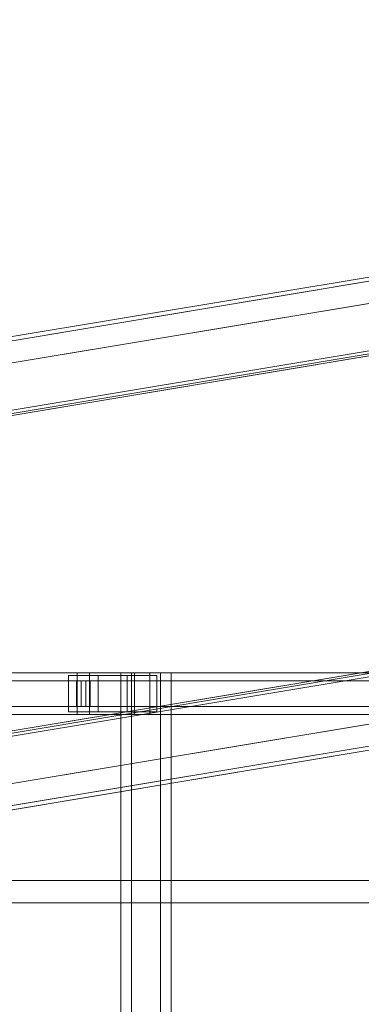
# Model space of a CAD drawing. Header units: millimetres. Extents: x -2233 to 61924, y -68080 to 6847.
# Tile 495 of 656: x 19284 to 19613, y -17870 to -16920. Entities that reach past the tile are written whole.
import ezdxf

# ---------------------------------------------------------------- set-up
doc = ezdxf.new("R2010")
doc.units = ezdxf.units.MM
doc.layers.add('superior_C02', color=7, linetype='Continuous', lineweight=0)
doc.layers.add('superior_C10', color=7, linetype='Continuous', lineweight=0)

msp = doc.modelspace()

# ---------------------------------------------------------------- linework, layer by layer
at = {"layer": 'superior_C02'}
for p, q in [((19339.287, -17550), (18193.828, -17550)), ((18205.75, -17550), (19351.209, -17550)), ((19394.427, -17550), (18248.967, -17550)), ((18263.87, -17550), (19409.329, -17550)), ((19339.287, -17550), (19339.287, -17590)), ((19351.209, -17550), (19339.287, -17550)), ((20484.747, -17550), (19339.287, -17550)), ((19351.209, -17590), (19351.209, -17550)), ((19351.209, -17550), (20496.669, -17550)), ((19419.479, -17550), (19381.297, -17550)), ((19381.297, -17550), (19381.297, -18450)), ((19391.729, -17550), (19381.297, -17550)), ((19391.729, -18450), (19391.729, -17550)), ((19391.729, -17550), (19429.911, -17550)), ((19394.427, -17550), (19394.427, -17590)), ((19409.329, -17550), (19394.427, -17550)), ((20539.887, -17550), (19394.427, -17550)), ((19409.329, -17590), (19409.329, -17550)), ((19409.329, -17550), (20554.789, -17550)), ((19419.479, -18450), (19419.479, -17550)), ((19419.479, -17550), (19429.911, -17550)), ((19429.911, -17550), (19429.911, -18450)), ((19338.593, -17557.5), (18249.764, -17557.5)), ((18263.073, -17557.5), (19351.903, -17557.5)), ((19359.567, -17552.5), (19330.93, -17552.5)), ((19330.93, -17552.5), (19330.93, -17587.5)), ((19387.56, -17552.5), (19330.93, -17552.5)), ((19338.593, -17557.5), (19338.593, -17582.5)), ((19351.903, -17557.5), (19338.593, -17557.5)), ((19343.072, -17557.5), (19347.425, -17557.5)), ((19343.072, -17582.5), (19343.072, -17557.5)), ((20545.161, -17557.5), (19343.072, -17557.5)), ((19347.425, -17557.5), (19347.425, -17582.5)), ((19347.425, -17557.5), (20549.514, -17557.5)), ((19351.903, -17582.5), (19351.903, -17557.5)), ((19359.567, -17587.5), (19359.567, -17552.5)), ((19359.567, -17552.5), (19416.196, -17552.5)), ((19387.56, -17587.5), (19387.56, -17552.5)), ((19387.56, -17552.5), (19416.196, -17552.5)), ((19416.196, -17552.5), (19416.196, -17587.5)), ((18249.764, -17582.5), (19338.593, -17582.5)), ((18263.073, -17582.5), (19351.903, -17582.5)), ((19330.93, -17587.5), (19359.567, -17587.5)), ((19387.56, -17587.5), (19330.93, -17587.5)), ((19338.593, -17582.5), (19351.903, -17582.5)), ((19347.425, -17582.5), (19343.072, -17582.5)), ((19343.072, -17582.5), (20545.161, -17582.5)), ((19347.425, -17582.5), (20549.514, -17582.5)), ((19416.196, -17587.5), (19359.567, -17587.5)), ((19416.196, -17587.5), (19387.56, -17587.5)), ((18193.828, -17590), (19339.287, -17590)), ((18205.75, -17590), (19351.209, -17590)), ((18248.967, -17590), (19394.427, -17590)), ((18263.87, -17590), (19409.329, -17590)), ((19339.287, -17590), (19351.209, -17590)), ((19339.287, -17590), (20484.747, -17590)), ((19351.209, -17590), (20496.669, -17590)), ((19394.427, -17590), (19409.329, -17590)), ((19394.427, -17590), (20539.887, -17590)), ((19409.329, -17590), (20554.789, -17590)), ((15575.415, -17750), (24634.01, -17750)), ((24635.508, -17750), (15576.913, -17750)), ((19160.686, -17771.702), (20096.643, -17771.702)), ((20098.422, -17771.702), (19162.465, -17771.702))]:
    msp.add_line(p, q, dxfattribs=at)
at = {"layer": 'superior_C10'}
for p, q in [((18864.301, -17294.513), (27697.162, -15822.369)), ((27698.776, -15822.1), (18865.914, -17294.244)), ((18891.2, -17290.03), (27724.061, -15817.886)), ((27725.675, -15817.617), (18892.814, -17289.761)), ((18893.471, -17293.706), (27726.332, -15821.563)), ((27697.819, -15826.315), (18864.958, -17298.459)), ((18896.924, -17314.421), (27729.785, -15842.277)), ((27701.272, -15847.029), (18868.411, -17319.173)), ((18870.024, -17318.904), (27702.886, -15846.76)), ((27728.171, -15842.546), (18895.31, -17314.69)), ((18961.084, -17354.417), (27661.084, -15904.417)), ((27661.891, -15904.283), (18961.891, -17354.283)), ((18988.79, -17349.799), (27688.79, -15899.799)), ((27689.597, -15899.665), (18989.597, -17349.665)), ((19045.715, -17335.243), (27631.834, -15904.223)), ((27632.328, -15907.182), (19046.208, -17338.202)), ((27641.249, -15902.654), (19055.13, -17333.674)), ((19055.623, -17336.633), (27641.742, -15905.613)), ((19054.413, -17338.862), (27621.552, -15911.006)), ((27622.359, -15910.871), (19055.22, -17338.728)), ((27710.403, -16200.335), (19010.403, -17650.335)), ((19011.21, -17650.201), (27711.21, -16200.201)), ((27738.109, -16195.717), (19038.109, -17645.717)), ((19038.916, -17645.583), (27738.916, -16195.583)), ((19096.186, -17638.066), (27682.305, -16207.046)), ((27682.798, -16210.005), (19096.679, -17641.025)), ((27670.872, -16206.924), (19103.733, -17634.78)), ((19104.54, -17634.646), (27671.679, -16206.789)), ((27691.72, -16205.477), (19105.6, -17636.497)), ((19106.094, -17639.456), (27692.213, -16208.436)), ((18961.069, -17709.247), (27793.93, -16237.104)), ((27795.544, -16236.835), (18962.683, -17708.978)), ((18934.17, -17713.73), (27767.031, -16241.587)), ((27768.645, -16241.318), (18935.784, -17713.461)), ((27798.997, -16257.549), (18966.136, -17729.692)), ((18937.622, -17734.445), (27770.484, -16262.301)), ((27771.141, -16266.247), (18938.28, -17738.39)), ((18939.894, -17738.121), (27772.755, -16265.978)), ((27798.04, -16261.764), (18965.179, -17733.907)), ((18966.793, -17733.638), (27799.654, -16261.495))]:
    msp.add_line(p, q, dxfattribs=at)

doc.saveas('drawing.dxf')
